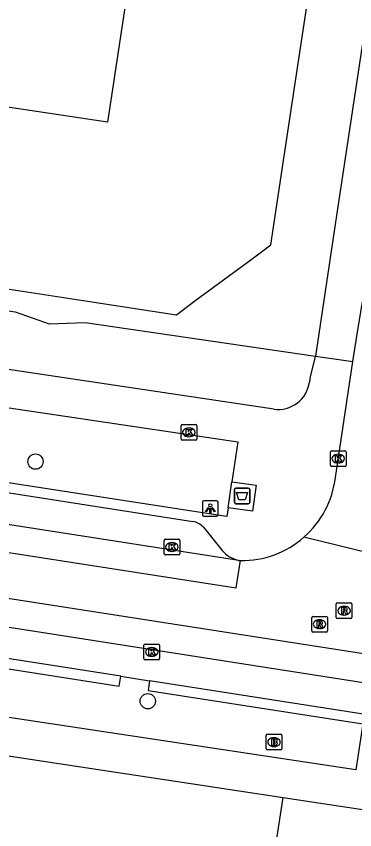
# Model space of a CAD drawing. Extents: x 163010 to 163853, y 382793 to 383982.
# Drawn here: x 163474.8 to 163496.4, y 383210.8 to 383262.7 of the extents above; entities that cross this region are included whole.
import ezdxf

# ---------------------------------------------------------------- set-up
doc = ezdxf.new("R2010")
doc.units = 0
for name, color, linetype in [('IMGEO_Afval_apart_plaats', 7, 'Continuous'), ('IMGEO_Boom', 7, 'Continuous'), ('IMGEO_Brandkraan', 7, 'Continuous'), ('IMGEO_Groenvoorziening', 7, 'Continuous'), ('IMGEO_Hek', 7, 'Continuous'), ('IMGEO_Kolk', 7, 'Continuous'), ('IMGEO_Lichtpunt', 7, 'Continuous'), ('IMGEO_Pand', 7, 'Continuous'), ('IMGEO_Parkeervlak_open', 7, 'Continuous'), ('IMGEO_Rijbaan_lokaal_gesloten', 7, 'Continuous'), ('IMGEO_Rijbaan_lokaal_open', 7, 'Continuous'), ('IMGEO_Rioolput', 7, 'Continuous'), ('IMGEO_Voetpad_gesloten', 7, 'Continuous'), ('IMGEO_Voetpad_open', 7, 'Continuous')]:
    doc.layers.add(name, color=color, linetype=linetype)

msp = doc.modelspace()

# ---------------------------------------------------------------- linework, layer by layer
at = {"layer": 'IMGEO_Afval_apart_plaats'}
for p, q in [((163488.717, 383231.704), (163488.717, 383232.504)), ((163488.717, 383232.504), (163488.717, 383231.704)), ((163488.817, 383232.604), (163489.607, 383232.604)), ((163489.607, 383232.604), (163488.817, 383232.604)), ((163489.707, 383232.504), (163489.707, 383231.704)), ((163489.707, 383231.704), (163489.707, 383232.504)), ((163489.607, 383231.604), (163488.817, 383231.604)), ((163488.817, 383231.604), (163489.607, 383231.604))]:
    msp.add_line(p, q, dxfattribs=at)
msp.add_lwpolyline([(163488.86, 383232.318), (163489.564, 383232.318), (163489.415, 383231.848), (163489.009, 383231.848), (163488.86, 383232.318)], dxfattribs=at)
for centre, start, end in [((163488.817, 383232.504), 90, 180), ((163488.817, 383232.504), 90, 180), ((163489.607, 383232.504), 0, 90), ((163489.607, 383232.504), 360, 90), ((163488.817, 383231.704), 180, 270), ((163488.817, 383231.704), 180, 270), ((163489.607, 383231.704), 270, 0), ((163489.607, 383231.704), 270, 0)]:
    msp.add_arc(centre, 0.1, start, end, dxfattribs=at)
at = {"layer": 'IMGEO_Boom'}
for centre in [(163475.994, 383234.289), (163483.179, 383218.989)]:
    msp.add_circle(centre, 0.489, dxfattribs=at)
at = {"layer": 'IMGEO_Brandkraan'}
for p, q in [((163490.755, 383215.947), (163490.755, 383216.799)), ((163490.83, 383216.873), (163491.682, 383216.873)), ((163491.243, 383216.653), (163491.268, 383216.653)), ((163491.756, 383216.799), (163491.756, 383215.947)), ((163491.682, 383215.873), (163490.83, 383215.873)), ((163491.266, 383216.093), (163491.241, 383216.093))]:
    msp.add_line(p, q, dxfattribs=at)
for points in [[(163490.755, 383215.947), (163490.755, 383216.799)], [(163490.83, 383216.873), (163491.682, 383216.873)], [(163491.756, 383216.799), (163491.756, 383215.947)], [(163491.103, 383216.573), (163491.103, 383216.173), (163491.316, 383216.173)], [(163491.334, 383216.573), (163491.103, 383216.573)], [(163491.282, 383216.492), (163491.228, 383216.492), (163491.228, 383216.416)], [(163491.228, 383216.416), (163491.281, 383216.416)], [(163491.29, 383216.34), (163491.228, 383216.34), (163491.228, 383216.259)], [(163491.228, 383216.259), (163491.29, 383216.259)], [(163491.682, 383215.873), (163490.83, 383215.873)]]:
    msp.add_lwpolyline(points, dxfattribs=at)
for centre, radius, start, end in [((163490.832, 383216.797), 0.0765, 91.552, 178.448), ((163490.832, 383216.797), 0.0765, 91.552, 178.448), ((163491.68, 383216.797), 0.0765, 1.552, 88.448), ((163491.68, 383216.797), 0.0765, 1.552, 88.448), ((163491.283, 383216.454), 0.0379, 267.8285, 90.9355), ((163491.291, 383216.299), 0.0404, 269.8759, 90.5077), ((163491.322, 383216.424), 0.251, 268.6676, 293.5347), ((163491.338, 383216.428), 0.145, 59.4692, 91.5367), ((163491.363, 383216.475), 0.0922, 285.5137, 58.1501), ((163491.368, 383216.283), 0.105, 301.3115, 78.989), ((163490.832, 383215.949), 0.0765, 181.552, 268.448), ((163490.832, 383215.949), 0.0765, 181.552, 268.448), ((163491.68, 383215.949), 0.0765, 271.552, 358.448), ((163491.68, 383215.949), 0.0765, 271.552, 358.448)]:
    msp.add_arc(centre, radius, start, end, dxfattribs=at)
for centre, major_axis, ratio, start_param, end_param in [((163491.242, 383216.373), (-0.387, 0.002), 0.722429, 4.712389, 7.853982), ((163491.267, 383216.373), (-0.39, 0.002), 0.717154, 1.570796, 4.712389)]:
    msp.add_ellipse(centre, major_axis=major_axis, ratio=ratio, start_param=start_param, end_param=end_param, dxfattribs=at)
at = {"layer": 'IMGEO_Groenvoorziening'}
for points in [[(163469.485, 383244.652), (163474.695, 383243.864), (163476.862, 383243.087), (163479.174, 383243.181), (163493.899, 383241.023)], [(163525.379, 383180.331), (163520.659, 383181.018), (163505.941, 383183.159), (163504.561, 383183.36), (163495.83, 383184.63), (163494.8, 383184.78), (163493.021, 383185.055), (163487.723, 383186.135), (163491.84, 383212.838)]]:
    msp.add_lwpolyline(points, dxfattribs=at)
at = {"layer": 'IMGEO_Hek'}
msp.add_lwpolyline([(163495.83, 383184.63), (163494.8, 383184.78), (163493.021, 383185.055), (163487.723, 383186.135), (163491.84, 383212.838)], dxfattribs=at)
at = {"layer": 'IMGEO_Kolk'}
for p, q in [((163485.308, 383235.733), (163485.308, 383236.585)), ((163485.383, 383236.659), (163486.235, 383236.659)), ((163485.796, 383236.439), (163485.821, 383236.439)), ((163486.309, 383236.585), (163486.309, 383235.733)), ((163485.819, 383235.879), (163485.794, 383235.879)), ((163486.235, 383235.659), (163485.383, 383235.659)), ((163494.86, 383234.056), (163494.86, 383234.908)), ((163494.935, 383234.982), (163495.787, 383234.982)), ((163495.861, 383234.908), (163495.861, 383234.056)), ((163495.348, 383234.762), (163495.373, 383234.762)), ((163495.787, 383233.982), (163494.935, 383233.982)), ((163495.371, 383234.202), (163495.346, 383234.202)), ((163484.221, 383228.41), (163484.221, 383229.262)), ((163484.296, 383229.336), (163485.148, 383229.336)), ((163484.709, 383229.116), (163484.734, 383229.116)), ((163485.222, 383229.262), (163485.222, 383228.41)), ((163485.148, 383228.336), (163484.296, 383228.336)), ((163484.732, 383228.556), (163484.707, 383228.556)), ((163482.93, 383221.71), (163482.93, 383222.562)), ((163483.005, 383222.636), (163483.857, 383222.636)), ((163483.418, 383222.416), (163483.443, 383222.416)), ((163483.931, 383222.562), (163483.931, 383221.71)), ((163483.441, 383221.856), (163483.416, 383221.856)), ((163483.857, 383221.636), (163483.005, 383221.636))]:
    msp.add_line(p, q, dxfattribs=at)
for points in [[(163485.308, 383235.733), (163485.308, 383236.585)], [(163485.383, 383236.659), (163486.235, 383236.659)], [(163486.309, 383236.585), (163486.309, 383235.733)], [(163485.629, 383236.359), (163485.752, 383236.359), (163485.752, 383236.208), (163485.882, 383236.359), (163486.046, 383236.359), (163485.9, 383236.208), (163486.053, 383235.959), (163485.901, 383235.959), (163485.816, 383236.123), (163485.752, 383236.056), (163485.752, 383235.959), (163485.629, 383235.959), (163485.629, 383236.359)], [(163486.235, 383235.659), (163485.383, 383235.659)], [(163494.86, 383234.056), (163494.86, 383234.908)], [(163494.935, 383234.982), (163495.787, 383234.982)], [(163495.861, 383234.908), (163495.861, 383234.056)], [(163495.181, 383234.682), (163495.304, 383234.682), (163495.304, 383234.531), (163495.434, 383234.682), (163495.598, 383234.682), (163495.452, 383234.531), (163495.605, 383234.282), (163495.453, 383234.282), (163495.368, 383234.446), (163495.304, 383234.379), (163495.304, 383234.282), (163495.181, 383234.282), (163495.181, 383234.682)], [(163495.787, 383233.982), (163494.935, 383233.982)], [(163484.221, 383228.41), (163484.221, 383229.262)], [(163484.296, 383229.336), (163485.148, 383229.336)], [(163485.222, 383229.262), (163485.222, 383228.41)], [(163484.542, 383229.036), (163484.665, 383229.036), (163484.665, 383228.885), (163484.795, 383229.036), (163484.959, 383229.036), (163484.813, 383228.885), (163484.966, 383228.636), (163484.814, 383228.636), (163484.729, 383228.8), (163484.665, 383228.733), (163484.665, 383228.636), (163484.542, 383228.636), (163484.542, 383229.036)], [(163485.148, 383228.336), (163484.296, 383228.336)], [(163482.93, 383221.71), (163482.93, 383222.562)], [(163483.005, 383222.636), (163483.857, 383222.636)], [(163483.251, 383222.336), (163483.374, 383222.336), (163483.374, 383222.185), (163483.504, 383222.336), (163483.668, 383222.336), (163483.522, 383222.185), (163483.675, 383221.936), (163483.523, 383221.936), (163483.438, 383222.1), (163483.374, 383222.033), (163483.374, 383221.936), (163483.251, 383221.936), (163483.251, 383222.336)], [(163483.931, 383222.562), (163483.931, 383221.71)], [(163483.857, 383221.636), (163483.005, 383221.636)]]:
    msp.add_lwpolyline(points, dxfattribs=at)
for centre, start, end in [((163485.385, 383236.583), 91.552, 178.448), ((163485.385, 383236.583), 91.552, 178.448), ((163486.233, 383236.583), 1.552, 88.448), ((163486.233, 383236.583), 1.552, 88.448), ((163485.385, 383235.735), 181.552, 268.448), ((163485.385, 383235.735), 181.552, 268.448), ((163486.233, 383235.735), 271.552, 358.448), ((163486.233, 383235.735), 271.552, 358.448), ((163494.937, 383234.906), 91.552, 178.448), ((163494.937, 383234.906), 91.552, 178.448), ((163495.785, 383234.906), 1.552, 88.448), ((163495.785, 383234.906), 1.552, 88.448), ((163494.937, 383234.058), 181.552, 268.448), ((163494.937, 383234.058), 181.552, 268.448), ((163495.785, 383234.058), 271.552, 358.448), ((163495.785, 383234.058), 271.552, 358.448), ((163484.298, 383229.26), 91.552, 178.448), ((163484.298, 383229.26), 91.552, 178.448), ((163485.146, 383229.26), 1.552, 88.448), ((163485.146, 383229.26), 1.552, 88.448), ((163484.298, 383228.412), 181.552, 268.448), ((163484.298, 383228.412), 181.552, 268.448), ((163485.146, 383228.412), 271.552, 358.448), ((163485.146, 383228.412), 271.552, 358.448), ((163483.007, 383222.56), 91.552, 178.448), ((163483.007, 383222.56), 91.552, 178.448), ((163483.855, 383222.56), 1.552, 88.448), ((163483.855, 383222.56), 1.552, 88.448), ((163483.007, 383221.712), 181.552, 268.448), ((163483.007, 383221.712), 181.552, 268.448), ((163483.855, 383221.712), 271.552, 358.448), ((163483.855, 383221.712), 271.552, 358.448)]:
    msp.add_arc(centre, 0.0765, start, end, dxfattribs=at)
for centre, major_axis, ratio, start_param, end_param in [((163485.795, 383236.159), (-0.387, 0.002), 0.722429, 4.712389, 7.853982), ((163485.82, 383236.159), (-0.39, 0.002), 0.717154, 1.570796, 4.712389), ((163495.347, 383234.482), (-0.387, 0.002), 0.722429, 4.712389, 7.853982), ((163495.372, 383234.482), (-0.39, 0.002), 0.717154, 1.570796, 4.712389), ((163484.708, 383228.836), (-0.387, 0.002), 0.722429, 4.712389, 7.853982), ((163484.733, 383228.836), (-0.39, 0.002), 0.717154, 1.570796, 4.712389), ((163483.417, 383222.136), (-0.387, 0.002), 0.722429, 4.712389, 7.853982), ((163483.442, 383222.136), (-0.39, 0.002), 0.717154, 1.570796, 4.712389)]:
    msp.add_ellipse(centre, major_axis=major_axis, ratio=ratio, start_param=start_param, end_param=end_param, dxfattribs=at)
at = {"layer": 'IMGEO_Lichtpunt'}
for p, q in [((163486.679, 383231.7), (163486.679, 383230.893)), ((163486.679, 383231.7), (163486.679, 383230.893)), ((163487.581, 383231.795), (163486.773, 383231.795)), ((163487.581, 383231.795), (163486.773, 383231.795)), ((163487.675, 383230.893), (163487.675, 383231.7)), ((163487.675, 383230.893), (163487.675, 383231.7)), ((163486.773, 383230.799), (163487.581, 383230.799)), ((163486.773, 383230.799), (163487.581, 383230.799))]:
    msp.add_line(p, q, dxfattribs=at)
for points in [[(163487.053, 383231.364), (163487.092, 383231.336), (163486.904, 383231.074), (163486.866, 383231.101), (163487.053, 383231.364)], [(163487.155, 383231.316), (163487.202, 383231.316), (163487.202, 383230.994), (163487.155, 383230.994), (163487.155, 383231.316)], [(163487.265, 383231.336), (163487.303, 383231.363), (163487.49, 383231.101), (163487.451, 383231.073), (163487.265, 383231.336)]]:
    msp.add_lwpolyline(points, dxfattribs=at)
msp.add_circle((163487.178, 383231.498), 0.0994, dxfattribs=at)
for centre, start, end in [((163486.773, 383231.7), 90, 180), ((163486.773, 383231.7), 90, 180), ((163487.581, 383231.7), 0, 90), ((163487.581, 383231.7), 0, 90), ((163486.773, 383230.893), 180, 270), ((163486.773, 383230.893), 180, 270), ((163487.581, 383230.893), 270, 0), ((163487.581, 383230.893), 270, 360)]:
    msp.add_arc(centre, 0.0946, start, end, dxfattribs=at)
at = {"layer": 'IMGEO_Pand'}
msp.add_lwpolyline([(163471.015, 383245.8), (163474.878, 383245.213), (163479.331, 383244.538), (163485.008, 383243.676), (163486.193, 383244.55), (163489.851, 383247.247), (163491.044, 383248.127), (163491.902, 383253.801), (163492.583, 383258.307), (163493.779, 383266.218), (163494.457, 383270.705), (163495.097, 383274.938), (163483.727, 383276.657), (163480.599, 383255.963), (163468.932, 383257.727), (163469.922, 383264.273), (163464.919, 383265.03), (163463.929, 383258.475), (163451.46, 383260.36)], dxfattribs=at)
at = {"layer": 'IMGEO_Parkeervlak_open'}
msp.add_lwpolyline([(163481.45, 383220.579), (163483.294, 383220.292)], dxfattribs=at)
at = {"layer": 'IMGEO_Rijbaan_lokaal_gesloten'}
for points in [[(163374.249, 383244.006), (163488.822, 383226.223), (163489.115, 383227.97)], [(163531.952, 383216.59), (163373.816, 383241.125)], [(163489.001, 383227.973), (163452.558, 383233.639)], [(163419.272, 383232.3), (163531.103, 383214.862)], [(163489.001, 383227.973), (163489.115, 383227.97)]]:
    msp.add_lwpolyline(points, dxfattribs=at)
at = {"layer": 'IMGEO_Rijbaan_lokaal_open'}
for points in [[(163496.307, 383240.678), (163496.637, 383242.84), (163497.845, 383250), (163498.501, 383255.835)], [(163495.178, 383233.281), (163496.307, 383240.678)], [(163500.825, 383227.593), (163493.167, 383229.461)]]:
    msp.add_lwpolyline(points, dxfattribs=at)
for centre, radius, start, end in [((163489.2, 383233.988), 6.019, 311.2216, 353.2501), ((163489.199, 383233.994), 6.025, 269.2048, 311.1991)]:
    msp.add_arc(centre, radius, start, end, dxfattribs=at)
at = {"layer": 'IMGEO_Rioolput'}
for p, q in [((163495.238, 383224.344), (163495.238, 383225.196)), ((163495.313, 383225.27), (163496.165, 383225.27)), ((163495.726, 383225.05), (163495.751, 383225.05)), ((163496.239, 383225.196), (163496.239, 383224.344)), ((163495.749, 383224.49), (163495.724, 383224.49)), ((163493.666, 383223.479), (163493.666, 383224.331)), ((163493.741, 383224.405), (163494.593, 383224.405)), ((163494.154, 383224.185), (163494.179, 383224.185)), ((163494.667, 383224.331), (163494.667, 383223.479)), ((163496.165, 383224.27), (163495.313, 383224.27)), ((163494.593, 383223.405), (163493.741, 383223.405)), ((163494.177, 383223.625), (163494.152, 383223.625))]:
    msp.add_line(p, q, dxfattribs=at)
for points in [[(163495.238, 383224.344), (163495.238, 383225.196)], [(163495.313, 383225.27), (163496.165, 383225.27)], [(163495.827, 383224.968), (163495.575, 383224.97), (163495.575, 383224.57)], [(163496.239, 383225.196), (163496.239, 383224.344)], [(163495.575, 383224.57), (163495.699, 383224.57), (163495.699, 383224.732), (163495.71, 383224.732)], [(163495.753, 383224.889), (163495.699, 383224.889), (163495.699, 383224.808)], [(163495.699, 383224.808), (163495.751, 383224.808)], [(163495.757, 383224.703), (163495.828, 383224.57), (163495.968, 383224.57), (163495.903, 383224.696)], [(163493.666, 383223.479), (163493.666, 383224.331)], [(163493.741, 383224.405), (163494.593, 383224.405)], [(163494.255, 383224.103), (163494.003, 383224.105), (163494.003, 383223.705)], [(163494.181, 383224.024), (163494.127, 383224.024), (163494.127, 383223.943)], [(163494.127, 383223.943), (163494.179, 383223.943)], [(163494.667, 383224.331), (163494.667, 383223.479)], [(163496.165, 383224.27), (163495.313, 383224.27)], [(163494.593, 383223.405), (163493.741, 383223.405)], [(163494.003, 383223.705), (163494.127, 383223.705), (163494.127, 383223.867), (163494.138, 383223.867)], [(163494.185, 383223.838), (163494.256, 383223.705), (163494.396, 383223.705), (163494.331, 383223.831)]]:
    msp.add_lwpolyline(points, dxfattribs=at)
for centre, radius, start, end in [((163495.315, 383225.194), 0.0765, 91.552, 178.448), ((163495.315, 383225.194), 0.0765, 91.552, 178.448), ((163495.826, 383224.858), 0.109, 350.3612, 89.416), ((163496.163, 383225.194), 0.0765, 1.552, 88.448), ((163496.163, 383225.194), 0.0765, 1.552, 88.448), ((163495.709, 383224.679), 0.0533, 26.0293, 88.6989), ((163495.735, 383224.997), 0.19, 274.7715, 282.9687), ((163495.759, 383224.793), 0.0964, 77.0061, 93.1865), ((163495.773, 383224.85), 0.0378, 276.6634, 79.6772), ((163495.824, 383224.858), 0.112, 277.5842, 350.9817), ((163495.808, 383224.643), 0.108, 29.5134, 73.7905), ((163493.743, 383224.329), 0.0765, 91.552, 178.448), ((163493.743, 383224.329), 0.0765, 91.552, 178.448), ((163494.163, 383224.132), 0.19, 274.7715, 282.9687), ((163494.187, 383223.928), 0.0964, 77.0061, 93.1865), ((163494.201, 383223.985), 0.0378, 276.6634, 79.6772), ((163494.254, 383223.993), 0.109, 350.3612, 89.416), ((163494.252, 383223.993), 0.112, 277.5842, 350.9817), ((163494.591, 383224.329), 0.0765, 1.552, 88.448), ((163494.591, 383224.329), 0.0765, 1.552, 88.448), ((163495.315, 383224.346), 0.0765, 181.552, 268.448), ((163495.315, 383224.346), 0.0765, 181.552, 268.448), ((163496.163, 383224.346), 0.0765, 271.552, 358.448), ((163496.163, 383224.346), 0.0765, 271.552, 358.448), ((163493.743, 383223.481), 0.0765, 181.552, 268.448), ((163493.743, 383223.481), 0.0765, 181.552, 268.448), ((163494.137, 383223.814), 0.0533, 26.0293, 88.6989), ((163494.236, 383223.778), 0.108, 29.5134, 73.7905), ((163494.591, 383223.481), 0.0765, 271.552, 358.448), ((163494.591, 383223.481), 0.0765, 271.552, 358.448)]:
    msp.add_arc(centre, radius, start, end, dxfattribs=at)
for centre, major_axis, ratio, start_param, end_param in [((163495.725, 383224.77), (-0.387, 0.002), 0.722429, 4.712389, 7.853982), ((163495.75, 383224.77), (-0.39, 0.002), 0.717154, 1.570796, 4.712389), ((163494.153, 383223.905), (-0.387, 0.002), 0.722429, 4.712389, 7.853982), ((163494.178, 383223.905), (-0.39, 0.002), 0.717154, 1.570796, 4.712389)]:
    msp.add_ellipse(centre, major_axis=major_axis, ratio=ratio, start_param=start_param, end_param=end_param, dxfattribs=at)
at = {"layer": 'IMGEO_Voetpad_gesloten'}
for points in [[(163488.563, 383232.993), (163490.109, 383232.783), (163489.883, 383231.123), (163488.315, 383231.337)], [(163488.315, 383231.337), (163488.563, 383232.993)]]:
    msp.add_lwpolyline(points, dxfattribs=at)
at = {"layer": 'IMGEO_Voetpad_open'}
for points in [[(163540.726, 383256.295), (163540.412, 383255.977), (163537.165, 383256.227), (163516.193, 383259.124), (163509.35, 383260.099), (163500, 383261.43), (163497.038, 383261.852), (163495.249, 383250), (163493.899, 383241.023)], [(163491.24, 383237.637), (163468.948, 383240.968)], [(163493.899, 383241.023), (163493.892, 383240.978), (163493.573, 383239.717), (163493.514, 383239.374)], [(163493.899, 383241.023), (163496.307, 383240.678)], [(163488.315, 383231.337), (163488.231, 383230.775), (163487.933, 383230.821), (163468.286, 383233.85), (163468.979, 383238.511), (163488.946, 383235.551), (163488.563, 383232.993)], [(163456.026, 383235.146), (163486.062, 383230.47)], [(163481.45, 383220.579), (163422.092, 383229.824)], [(163486.736, 383230.101), (163487.93, 383228.621)], [(163483.294, 383220.292), (163483.199, 383219.681), (163496.943, 383217.542), (163496.495, 383214.611), (163445.836, 383222.234), (163446.327, 383225.42), (163481.348, 383219.942), (163481.45, 383220.579)], [(163516.661, 383215.095), (163483.294, 383220.292)], [(163462.133, 383217.32), (163491.84, 383212.838)], [(163491.84, 383212.838), (163511.464, 383209.877), (163513.94, 383209.504), (163529.514, 383207.154)]]:
    msp.add_lwpolyline(points, dxfattribs=at)
for centre, radius, start, end in [((163491.513, 383239.637), 2.019, 262.2388, 352.5101), ((163485.781, 383229.158), 1.342, 44.6658, 77.9347), ((163489.509, 383230.022), 2.111, 221.576, 256.0726)]:
    msp.add_arc(centre, radius, start, end, dxfattribs=at)

doc.saveas('drawing.dxf')
